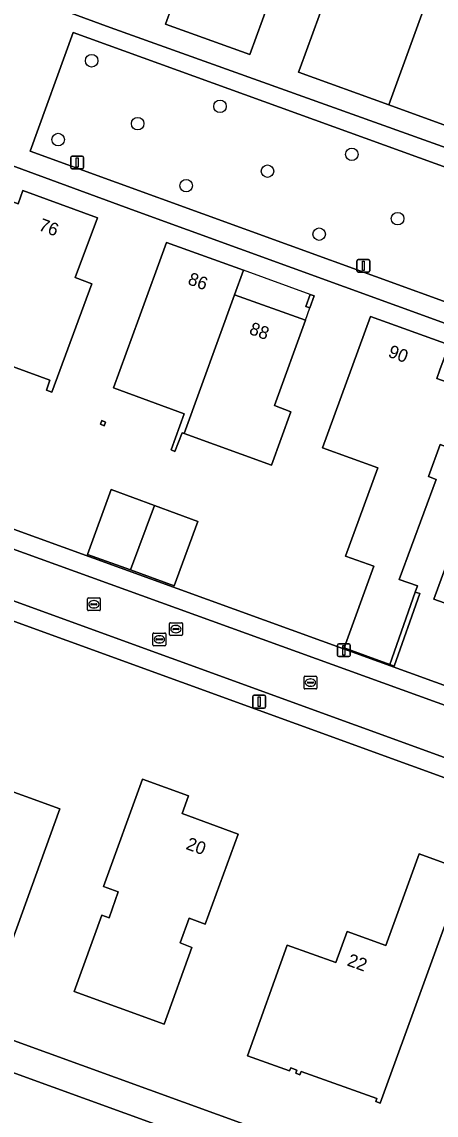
# Model space of a CAD drawing. Extents: x 155275 to 156265, y 382654 to 383635.
# Drawn here: x 155810.4 to 155842.7, y 382889.5 to 382974.8 of the extents above; entities that cross this region are included whole.
import ezdxf

# ---------------------------------------------------------------- set-up
doc = ezdxf.new("R2010")
doc.units = 0
for name, color, linetype in [('IMGEO_Boom', 7, 'Continuous'), ('IMGEO_Erf', 7, 'Continuous'), ('IMGEO_Groenvoorziening', 7, 'Continuous'), ('IMGEO_Kolk', 7, 'Continuous'), ('IMGEO_Lichtmast', 7, 'Continuous'), ('IMGEO_Loofbos', 7, 'Continuous'), ('IMGEO_Muur', 7, 'Continuous'), ('IMGEO_Pand', 7, 'Continuous'), ('IMGEO_Pand_nummerreeks', 7, 'Continuous'), ('IMGEO_Pand_overbouw', 7, 'Continuous'), ('IMGEO_Rijbaan_lokaal_open', 7, 'Continuous'), ('IMGEO_Rioolput', 7, 'Continuous'), ('IMGEO_Voetpad_open', 7, 'Continuous')]:
    doc.layers.add(name, color=color, linetype=linetype)

msp = doc.modelspace()

# ---------------------------------------------------------------- linework, layer by layer
at = {"layer": 'IMGEO_Boom'}
for centre in [(155815.822, 382971.809), (155825.827, 382968.25), (155819.405, 382966.9), (155813.209, 382965.657), (155836.094, 382964.504), (155829.522, 382963.188), (155823.191, 382962.056), (155839.664, 382959.49), (155833.55, 382958.274)]:
    msp.add_circle(centre, 0.489, dxfattribs=at)
at = {"layer": 'IMGEO_Erf'}
for points in [[(155815.563, 383003.587), (155803.373, 383007.958), (155803.344, 383007.878), (155814.627, 383003.794), (155812.383, 382997.713), (155807.505, 382999.513), (155802.482, 382985.7), (155800.143, 382986.554), (155799.514, 382984.832), (155798.857, 382983.032), (155794.84, 382984.507), (155794.244, 382982.888), (155817.258, 382974.414), (155845.91, 382964.137), (155880.792, 382951.626), (155889.819, 382976.447), (155889.87, 382976.588)], [(155840.019, 382981.509), (155837.391, 382982.474), (155838.538, 382985.6), (155837.416, 382986.01), (155838.657, 382989.39), (155842.761, 382987.916), (155844.568, 382992.891), (155847.501, 382991.829), (155850.461, 382990.758), (155848.665, 382985.778), (155852.768, 382984.295), (155850.381, 382977.751), (155846.624, 382979.121), (155844.881, 382974.314), (155848.641, 382972.949), (155846.046, 382965.802), (155838.99, 382968.361), (155831.934, 382970.92), (155832.069, 382971.267), (155834.531, 382978.054), (155838.252, 382976.693)], [(155826.014, 382986.875), (155832.587, 382984.496), (155828.142, 382972.295), (155821.583, 382974.652)], [(155812.722, 382945.954), (155812.295, 382946.104), (155812.566, 382946.878), (155803.097, 382950.346), (155802.819, 382949.597), (155802.412, 382949.737), (155807.187, 382962.889), (155807.599, 382962.747), (155807.239, 382961.707), (155810.102, 382960.655), (155810.47, 382961.688), (155816.268, 382959.555), (155814.548, 382954.881), (155815.834, 382954.408)], [(155829.841, 382940.246), (155823.033, 382942.714), (155822.864, 382942.775), (155822.309, 382941.321), (155822.016, 382941.435), (155823.028, 382944.258), (155817.523, 382946.271), (155819.503, 382951.703), (155821.654, 382957.621), (155827.645, 382955.458), (155826.952, 382953.543), (155832.484, 382951.572), (155830.06, 382944.897), (155831.353, 382944.414)], [(155832.827, 382952.526), (155832.523, 382952.63), (155832.862, 382953.571), (155833.165, 382953.461)], [(155839.795, 382931.32), (155841.21, 382930.822), (155841.044, 382930.35), (155841.403, 382930.224), (155839.409, 382924.565), (155839.05, 382924.691), (155835.511, 382925.998), (155837.817, 382932.357), (155835.614, 382933.153), (155838.111, 382940.031), (155833.823, 382941.592), (155837.55, 382951.859), (155843.674, 382949.631), (155842.963, 382947.676), (155842.724, 382947.018), (155845.261, 382946.095), (155843.597, 382941.639), (155842.987, 382941.864), (155842.064, 382939.359), (155842.674, 382939.134)], [(155848.552, 382931.655), (155849.437, 382931.331), (155848.139, 382927.79), (155847.471, 382928.02), (155842.492, 382929.78), (155848.868, 382947.236), (155849.024, 382947.663), (155852.849, 382946.25), (155852.703, 382945.834), (155852.33, 382944.769), (155858.679, 382942.46), (155856.664, 382936.891), (155851.198, 382938.894), (155850.576, 382937.192)], [(155816.796, 382943.327), (155816.501, 382943.442), (155816.626, 382943.726), (155816.904, 382943.607)], [(155858.578, 382910.318), (155778.11, 382939.582), (155776.003, 382933.692), (155781.968, 382931.558), (155779.643, 382925.014), (155784.554, 382923.227), (155784.283, 382922.477), (155785.216, 382922.133), (155781.233, 382911.153), (155780.932, 382911.263), (155781.358, 382912.438), (155777.396, 382913.993), (155776.968, 382912.818), (155770.335, 382915.238), (155770.972, 382916.985), (155770.033, 382917.328), (155767.593, 382910.639), (155854.498, 382879.089), (155856.191, 382884.092), (155849.881, 382886.353), (155855.747, 382902.481), (155860.835, 382896.859), (155862.363, 382901.052), (155857.263, 382906.66)], [(155820.718, 382937.11), (155824.102, 382935.857), (155822.261, 382930.833), (155818.853, 382932.071), (155815.506, 382933.286), (155817.333, 382938.362)], [(155808.882, 382901.058), (155798.327, 382904.865), (155802.783, 382917.235), (155803.058, 382917.132), (155807.739, 382915.451), (155813.345, 382913.432)], [(155819.787, 382915.735), (155823.377, 382914.437), (155822.876, 382913.055), (155827.24, 382911.453), (155824.671, 382904.427), (155823.422, 382904.884), (155822.726, 382902.974), (155823.638, 382902.619), (155821.461, 382896.629), (155814.449, 382899.178), (155816.615, 382905.136), (155817.179, 382904.931), (155817.895, 382906.944), (155816.757, 382907.356)], [(155841.333, 382909.913), (155844.906, 382908.621), (155838.303, 382890.458), (155837.965, 382890.581), (155838.054, 382890.826), (155832.144, 382892.932), (155832.055, 382892.682), (155831.735, 382892.796), (155831.824, 382893.046), (155831.334, 382893.22), (155831.245, 382892.971), (155827.969, 382894.144), (155831.064, 382902.797), (155834.857, 382901.44), (155835.722, 382903.86), (155838.749, 382902.766)]]:
    msp.add_lwpolyline(points, close=True, dxfattribs=at)
msp.add_lwpolyline([(155876.306, 382939.329), (155819.213, 382960.092), (155789.359, 382971.074), (155788.856, 382969.553), (155785.636, 382960.708), (155786.593, 382960.372), (155789.804, 382969.209), (155800.697, 382965.252), (155798.007, 382957.883), (155792.371, 382959.931), (155788.956, 382950.505), (155782.745, 382952.766), (155780.113, 382945.991), (155867.203, 382914.393)], dxfattribs=at)
at = {"layer": 'IMGEO_Groenvoorziening'}
msp.add_lwpolyline([(155814.373, 382974.023), (155811.038, 382964.752), (155844.676, 382952.537), (155848.041, 382961.804)], close=True, dxfattribs=at)
at = {"layer": 'IMGEO_Kolk'}
for p, q in [((155815.495, 382928.969), (155815.495, 382929.821)), ((155815.57, 382929.895), (155816.422, 382929.895)), ((155815.797, 382929.438), (155816.195, 382929.438)), ((155815.983, 382929.675), (155816.008, 382929.675)), ((155816.496, 382929.821), (155816.496, 382928.969)), ((155816.422, 382928.895), (155815.57, 382928.895)), ((155815.754, 382929.389), (155815.754, 382929.401)), ((155816.192, 382929.352), (155815.794, 382929.352)), ((155816.006, 382929.115), (155815.981, 382929.115)), ((155816.238, 382929.401), (155816.238, 382929.389)), ((155832.373, 382922.858), (155832.373, 382923.71)), ((155832.448, 382923.784), (155833.3, 382923.784)), ((155832.861, 382923.564), (155832.886, 382923.564)), ((155833.374, 382923.71), (155833.374, 382922.858)), ((155833.3, 382922.784), (155832.448, 382922.784)), ((155832.632, 382923.278), (155832.632, 382923.29)), ((155833.07, 382923.241), (155832.672, 382923.241)), ((155832.675, 382923.327), (155833.073, 382923.327)), ((155832.884, 382923.004), (155832.859, 382923.004)), ((155833.116, 382923.29), (155833.116, 382923.278))]:
    msp.add_line(p, q, dxfattribs=at)
for points in [[(155815.495, 382928.969), (155815.495, 382929.821)], [(155815.57, 382929.895), (155816.422, 382929.895)], [(155816.496, 382929.821), (155816.496, 382928.969)], [(155816.422, 382928.895), (155815.57, 382928.895)], [(155832.373, 382922.858), (155832.373, 382923.71)], [(155832.448, 382923.784), (155833.3, 382923.784)], [(155833.374, 382923.71), (155833.374, 382922.858)], [(155833.3, 382922.784), (155832.448, 382922.784)]]:
    msp.add_lwpolyline(points, dxfattribs=at)
for centre, radius, start, end in [((155815.572, 382929.819), 0.0765, 91.55205, 178.44795), ((155815.572, 382929.819), 0.0765, 91.55205, 178.44795), ((155815.794, 382929.398), 0.0403, 85.87752, 175.75265), ((155816.199, 382929.4), 0.0386, 1.73085, 96.63898), ((155816.42, 382929.819), 0.0765, 1.55205, 88.44795), ((155816.42, 382929.819), 0.0765, 1.55205, 88.44795), ((155815.572, 382928.971), 0.0765, 181.55205, 268.44795), ((155815.572, 382928.971), 0.0765, 181.55205, 268.44795), ((155815.791, 382929.388), 0.0366, 178.93798, 274.71019), ((155816.195, 382929.395), 0.043, 264.86636, 352.45326), ((155816.42, 382928.971), 0.0765, 271.55205, 358.44795), ((155816.42, 382928.971), 0.0765, 271.55205, 358.44795), ((155832.45, 382923.708), 0.0765, 91.55205, 178.44795), ((155832.45, 382923.708), 0.0765, 91.55205, 178.44795), ((155833.298, 382923.708), 0.0765, 1.55205, 88.44795), ((155833.298, 382923.708), 0.0765, 1.55205, 88.44795), ((155832.45, 382922.86), 0.0765, 181.55205, 268.44795), ((155832.45, 382922.86), 0.0765, 181.55205, 268.44795), ((155832.672, 382923.287), 0.0403, 85.87752, 175.75265), ((155832.669, 382923.277), 0.0366, 178.93798, 274.71019), ((155833.073, 382923.284), 0.043, 264.86636, 352.45326), ((155833.077, 382923.289), 0.0386, 1.73085, 96.63898), ((155833.298, 382922.86), 0.0765, 271.55205, 358.44795), ((155833.298, 382922.86), 0.0765, 271.55205, 358.44795)]:
    msp.add_arc(centre, radius, start, end, dxfattribs=at)
for centre, major_axis, ratio, start_param, end_param in [((155815.982, 382929.395), (-0.387, 0.002), 0.722429, 4.712389, 7.853982), ((155816.007, 382929.395), (-0.39, 0.002), 0.717154, 1.570796, 4.712389), ((155832.86, 382923.284), (-0.387, 0.002), 0.722429, 4.712389, 7.853982), ((155832.885, 382923.284), (-0.39, 0.002), 0.717154, 1.570796, 4.712389)]:
    msp.add_ellipse(centre, major_axis=major_axis, ratio=ratio, start_param=start_param, end_param=end_param, dxfattribs=at)
at = {"layer": 'IMGEO_Lichtmast'}
for p, q in [((155814.194, 382963.469), (155814.194, 382964.269)), ((155814.194, 382964.269), (155814.194, 382963.469)), ((155814.294, 382964.369), (155815.084, 382964.369)), ((155815.084, 382964.369), (155814.294, 382964.369)), ((155815.184, 382964.269), (155815.184, 382963.469)), ((155815.184, 382963.469), (155815.184, 382964.269)), ((155815.084, 382963.369), (155814.294, 382963.369)), ((155814.294, 382963.369), (155815.084, 382963.369)), ((155836.5, 382955.404), (155836.5, 382956.204)), ((155836.5, 382956.204), (155836.5, 382955.404)), ((155836.6, 382956.304), (155837.39, 382956.304)), ((155837.39, 382956.304), (155836.6, 382956.304)), ((155837.49, 382956.204), (155837.49, 382955.404)), ((155837.49, 382955.404), (155837.49, 382956.204)), ((155837.39, 382955.304), (155836.6, 382955.304)), ((155836.6, 382955.304), (155837.39, 382955.304)), ((155834.972, 382925.406), (155834.972, 382926.206)), ((155834.972, 382926.206), (155834.972, 382925.406)), ((155835.072, 382926.306), (155835.862, 382926.306)), ((155835.862, 382926.306), (155835.072, 382926.306)), ((155835.962, 382926.206), (155835.962, 382925.406)), ((155835.962, 382925.406), (155835.962, 382926.206)), ((155835.862, 382925.306), (155835.072, 382925.306)), ((155835.072, 382925.306), (155835.862, 382925.306)), ((155828.374, 382921.394), (155828.374, 382922.194)), ((155828.374, 382922.194), (155828.374, 382921.394)), ((155828.474, 382922.294), (155829.264, 382922.294)), ((155829.264, 382922.294), (155828.474, 382922.294)), ((155829.364, 382922.194), (155829.364, 382921.394)), ((155829.364, 382921.394), (155829.364, 382922.194)), ((155829.264, 382921.294), (155828.474, 382921.294)), ((155828.474, 382921.294), (155829.264, 382921.294))]:
    msp.add_line(p, q, dxfattribs=at)
for points in [[(155814.614, 382964.244), (155814.764, 382964.244), (155814.764, 382963.494), (155814.614, 382963.494), (155814.614, 382964.244)], [(155836.92, 382956.179), (155837.07, 382956.179), (155837.07, 382955.429), (155836.92, 382955.429), (155836.92, 382956.179)], [(155835.392, 382926.181), (155835.542, 382926.181), (155835.542, 382925.431), (155835.392, 382925.431), (155835.392, 382926.181)], [(155828.794, 382922.169), (155828.944, 382922.169), (155828.944, 382921.419), (155828.794, 382921.419), (155828.794, 382922.169)]]:
    msp.add_lwpolyline(points, dxfattribs=at)
for centre, start, end in [((155814.294, 382964.269), 90, 180), ((155814.294, 382964.269), 90, 180), ((155815.084, 382964.269), 0, 90), ((155815.084, 382964.269), 360, 90), ((155814.294, 382963.469), 180, 270), ((155814.294, 382963.469), 180, 270), ((155815.084, 382963.469), 270, 0), ((155815.084, 382963.469), 270, 0), ((155836.6, 382956.204), 90, 180), ((155836.6, 382956.204), 90, 180), ((155837.39, 382956.204), 0, 90), ((155837.39, 382956.204), 360, 90), ((155836.6, 382955.404), 180, 270), ((155836.6, 382955.404), 180, 270), ((155837.39, 382955.404), 270, 0), ((155837.39, 382955.404), 270, 0), ((155835.072, 382926.206), 90, 180), ((155835.072, 382926.206), 90, 180), ((155835.862, 382926.206), 0, 90), ((155835.862, 382926.206), 360, 90), ((155835.072, 382925.406), 180, 270), ((155835.072, 382925.406), 180, 270), ((155835.862, 382925.406), 270, 0), ((155835.862, 382925.406), 270, 0), ((155828.474, 382922.194), 90, 180), ((155828.474, 382922.194), 90, 180), ((155829.264, 382922.194), 0, 90), ((155829.264, 382922.194), 360, 90), ((155828.474, 382921.394), 180, 270), ((155828.474, 382921.394), 180, 270), ((155829.264, 382921.394), 270, 0), ((155829.264, 382921.394), 270, 0)]:
    msp.add_arc(centre, 0.1, start, end, dxfattribs=at)
at = {"layer": 'IMGEO_Loofbos'}
msp.add_lwpolyline([(155962.277, 382837.428), (155865.28, 382872.649), (155863.949, 382873.132), (155772.846, 382906.212), (155660.759, 382947.032), (155649.875, 382951.072)], dxfattribs=at)
at = {"layer": 'IMGEO_Muur'}
msp.add_lwpolyline([(155841.403, 382930.224), (155841.044, 382930.35), (155839.05, 382924.691), (155839.409, 382924.565)], close=True, dxfattribs=at)
at = {"layer": 'IMGEO_Pand'}
for points in [[(155847.501, 382991.829), (155844.568, 382992.891), (155842.761, 382987.916), (155838.657, 382989.39), (155837.416, 382986.01), (155838.538, 382985.6), (155837.391, 382982.474), (155840.019, 382981.509), (155838.252, 382976.693), (155834.531, 382978.054), (155832.069, 382971.267), (155831.934, 382970.92), (155838.99, 382968.361)], [(155847.501, 382991.829), (155838.99, 382968.361), (155846.046, 382965.802), (155848.641, 382972.949), (155844.881, 382974.314), (155846.624, 382979.121), (155850.381, 382977.751), (155852.768, 382984.295), (155848.665, 382985.778), (155850.461, 382990.758)], [(155832.587, 382984.496), (155826.014, 382986.875), (155821.583, 382974.652), (155828.142, 382972.295)], [(155814.548, 382954.881), (155816.268, 382959.555), (155810.47, 382961.688), (155810.102, 382960.655), (155807.239, 382961.707), (155807.599, 382962.747), (155807.187, 382962.889), (155802.412, 382949.737), (155802.819, 382949.597), (155803.097, 382950.346), (155812.566, 382946.878), (155812.295, 382946.104), (155812.722, 382945.954), (155815.834, 382954.408)], [(155826.952, 382953.543), (155827.645, 382955.458), (155821.654, 382957.621), (155819.503, 382951.703), (155817.523, 382946.271), (155823.028, 382944.258), (155822.016, 382941.435), (155822.309, 382941.321), (155822.864, 382942.775), (155823.033, 382942.714)], [(155826.952, 382953.543), (155823.033, 382942.714), (155829.841, 382940.246), (155831.353, 382944.414), (155830.06, 382944.897), (155832.484, 382951.572)], [(155832.862, 382953.571), (155832.523, 382952.63), (155832.827, 382952.526), (155833.165, 382953.461)], [(155845.261, 382946.095), (155842.724, 382947.018), (155842.963, 382947.676), (155843.674, 382949.631), (155837.55, 382951.859), (155833.823, 382941.592), (155838.111, 382940.031), (155835.614, 382933.153), (155837.817, 382932.357), (155835.511, 382925.998), (155839.05, 382924.691), (155841.044, 382930.35), (155841.21, 382930.822), (155839.795, 382931.32), (155842.674, 382939.134), (155842.064, 382939.359), (155842.987, 382941.864), (155843.597, 382941.639)], [(155850.576, 382937.192), (155851.198, 382938.894), (155856.664, 382936.891), (155858.679, 382942.46), (155852.33, 382944.769), (155852.703, 382945.834), (155852.849, 382946.25), (155849.024, 382947.663), (155848.868, 382947.236), (155842.492, 382929.78), (155847.471, 382928.02), (155848.139, 382927.79), (155849.437, 382931.331), (155848.552, 382931.655)], [(155816.626, 382943.726), (155816.501, 382943.442), (155816.796, 382943.327), (155816.904, 382943.607)], [(155820.718, 382937.11), (155817.333, 382938.362), (155815.506, 382933.286), (155818.853, 382932.071)], [(155824.102, 382935.857), (155820.718, 382937.11), (155818.853, 382932.071), (155822.261, 382930.833)], [(155813.345, 382913.432), (155807.739, 382915.451), (155803.058, 382917.132), (155802.783, 382917.235), (155798.327, 382904.865), (155808.882, 382901.058)], [(155827.24, 382911.453), (155822.876, 382913.055), (155823.377, 382914.437), (155819.787, 382915.735), (155816.757, 382907.356), (155817.895, 382906.944), (155817.179, 382904.931), (155816.615, 382905.136), (155814.449, 382899.178), (155821.461, 382896.629), (155823.638, 382902.619), (155822.726, 382902.974), (155823.422, 382904.884), (155824.671, 382904.427)], [(155844.906, 382908.621), (155841.333, 382909.913), (155838.749, 382902.766), (155835.722, 382903.86), (155834.857, 382901.44), (155831.064, 382902.797), (155827.969, 382894.144), (155831.245, 382892.971), (155831.334, 382893.22), (155831.824, 382893.046), (155831.735, 382892.796), (155832.055, 382892.682), (155832.144, 382892.932), (155838.054, 382890.826), (155837.965, 382890.581), (155838.303, 382890.458)]]:
    msp.add_lwpolyline(points, close=True, dxfattribs=at)
at = {"layer": 'IMGEO_Pand_overbouw'}
msp.add_lwpolyline([(155826.952, 382953.543), (155832.484, 382951.572), (155832.827, 382952.526), (155833.165, 382953.461), (155832.862, 382953.571), (155827.645, 382955.458)], close=True, dxfattribs=at)
at = {"layer": 'IMGEO_Rijbaan_lokaal_open'}
msp.add_lwpolyline([(155779.611, 382944.594), (155777.389, 382945.399), (155777.321, 382945.404), (155773.631, 382946.766), (155772.36, 382943.272), (155776.11, 382941.886), (155776.209, 382941.85), (155778.386, 382941.058), (155778.616, 382940.974), (155865.403, 382909.39), (155867.798, 382908.519), (155871.528, 382907.192), (155872.823, 382910.756), (155869.136, 382912.156), (155866.718, 382913.032)], close=True, dxfattribs=at)
at = {"layer": 'IMGEO_Rioolput'}
for p, q in [((155821.889, 382927.029), (155821.889, 382927.881)), ((155821.964, 382927.955), (155822.816, 382927.955)), ((155822.377, 382927.735), (155822.402, 382927.735)), ((155822.89, 382927.881), (155822.89, 382927.029)), ((155820.601, 382926.225), (155820.601, 382927.077)), ((155820.676, 382927.151), (155821.528, 382927.151)), ((155821.089, 382926.931), (155821.114, 382926.931)), ((155821.602, 382927.077), (155821.602, 382926.225)), ((155822.816, 382926.955), (155821.964, 382926.955)), ((155822.148, 382927.449), (155822.148, 382927.461)), ((155822.586, 382927.412), (155822.188, 382927.412)), ((155822.191, 382927.498), (155822.589, 382927.498)), ((155822.4, 382927.175), (155822.375, 382927.175)), ((155822.632, 382927.461), (155822.632, 382927.449)), ((155821.528, 382926.151), (155820.676, 382926.151)), ((155820.86, 382926.645), (155820.86, 382926.657)), ((155821.298, 382926.608), (155820.9, 382926.608)), ((155820.903, 382926.694), (155821.301, 382926.694)), ((155821.112, 382926.371), (155821.087, 382926.371)), ((155821.344, 382926.657), (155821.344, 382926.645))]:
    msp.add_line(p, q, dxfattribs=at)
for points in [[(155821.889, 382927.029), (155821.889, 382927.881)], [(155821.964, 382927.955), (155822.816, 382927.955)], [(155822.89, 382927.881), (155822.89, 382927.029)], [(155820.601, 382926.225), (155820.601, 382927.077)], [(155820.676, 382927.151), (155821.528, 382927.151)], [(155821.602, 382927.077), (155821.602, 382926.225)], [(155822.816, 382926.955), (155821.964, 382926.955)], [(155821.528, 382926.151), (155820.676, 382926.151)]]:
    msp.add_lwpolyline(points, dxfattribs=at)
for centre, radius, start, end in [((155821.966, 382927.879), 0.0765, 91.55205, 178.44795), ((155821.966, 382927.879), 0.0765, 91.55205, 178.44795), ((155822.814, 382927.879), 0.0765, 1.55205, 88.44795), ((155822.814, 382927.879), 0.0765, 1.55205, 88.44795), ((155820.678, 382927.075), 0.0765, 91.55205, 178.44795), ((155820.678, 382927.075), 0.0765, 91.55205, 178.44795), ((155821.526, 382927.075), 0.0765, 1.55205, 88.44795), ((155821.526, 382927.075), 0.0765, 1.55205, 88.44795), ((155821.966, 382927.031), 0.0765, 181.55205, 268.44795), ((155821.966, 382927.031), 0.0765, 181.55205, 268.44795), ((155822.188, 382927.458), 0.0403, 85.87752, 175.75265), ((155822.185, 382927.448), 0.0366, 178.93798, 274.71019), ((155822.589, 382927.455), 0.043, 264.86636, 352.45326), ((155822.593, 382927.46), 0.0386, 1.73085, 96.63898), ((155822.814, 382927.031), 0.0765, 271.55205, 358.44795), ((155822.814, 382927.031), 0.0765, 271.55205, 358.44795), ((155820.678, 382926.227), 0.0765, 181.55205, 268.44795), ((155820.678, 382926.227), 0.0765, 181.55205, 268.44795), ((155820.9, 382926.654), 0.0403, 85.87752, 175.75265), ((155820.897, 382926.644), 0.0366, 178.93798, 274.71019), ((155821.301, 382926.651), 0.043, 264.86636, 352.45326), ((155821.305, 382926.656), 0.0386, 1.73085, 96.63898), ((155821.526, 382926.227), 0.0765, 271.55205, 358.44795), ((155821.526, 382926.227), 0.0765, 271.55205, 358.44795)]:
    msp.add_arc(centre, radius, start, end, dxfattribs=at)
for centre, major_axis, ratio, start_param, end_param in [((155822.376, 382927.455), (-0.387, 0.002), 0.722429, 4.712389, 7.853982), ((155822.401, 382927.455), (-0.39, 0.002), 0.717154, 1.570796, 4.712389), ((155821.088, 382926.651), (-0.387, 0.002), 0.722429, 4.712389, 7.853982), ((155821.113, 382926.651), (-0.39, 0.002), 0.717154, 1.570796, 4.712389)]:
    msp.add_ellipse(centre, major_axis=major_axis, ratio=ratio, start_param=start_param, end_param=end_param, dxfattribs=at)
at = {"layer": 'IMGEO_Voetpad_open'}
for points in [[(155817.258, 382974.414), (155794.244, 382982.888), (155793.451, 382981.639), (155809.733, 382975.708), (155806.295, 382966.522), (155790.126, 382972.445), (155789.359, 382971.074), (155819.213, 382960.092), (155876.306, 382939.329), (155876.986, 382940.814), (155854.818, 382948.899), (155858.099, 382958.145), (155880.309, 382950.108), (155880.792, 382951.626), (155845.91, 382964.137)], [(155814.373, 382974.023), (155848.041, 382961.804), (155844.676, 382952.537), (155811.038, 382964.752)], [(155687.76, 382939.71), (155661.6, 382949.239), (155660.759, 382947.032), (155772.846, 382906.212), (155863.949, 382873.132), (155864.759, 382875.363), (155860.495, 382876.912), (155859.753, 382877.182), (155855.852, 382878.598), (155854.498, 382879.089), (155767.593, 382910.639), (155765.941, 382911.239), (155762.029, 382912.659), (155761.338, 382912.91), (155757.172, 382914.424), (155755.688, 382914.965)], [(155780.113, 382945.991), (155779.611, 382944.594), (155866.718, 382913.032), (155867.203, 382914.393)], [(155778.616, 382940.974), (155778.11, 382939.582), (155858.578, 382910.318), (155864.887, 382908.023), (155865.403, 382909.39)]]:
    msp.add_lwpolyline(points, close=True, dxfattribs=at)

# ---------------------------------------------------------------- texts
at = {"layer": 'IMGEO_Pand_nummerreeks'}
for s, rotation, p in [('76', 339.6027, (155811.62, 382958.605)), ('86', 339.95221, (155823.247, 382954.391)), ('88', 340.19285, (155828.03, 382950.508)), ('90', 339.80897, (155838.857, 382948.726)), ('20', 339.8421, (155823.101, 382910.309)), ('22', 340.12982, (155835.665, 382901.222))]:
    msp.add_text(s, height=1, rotation=rotation, dxfattribs=at).set_placement(p)

doc.saveas('drawing.dxf')
